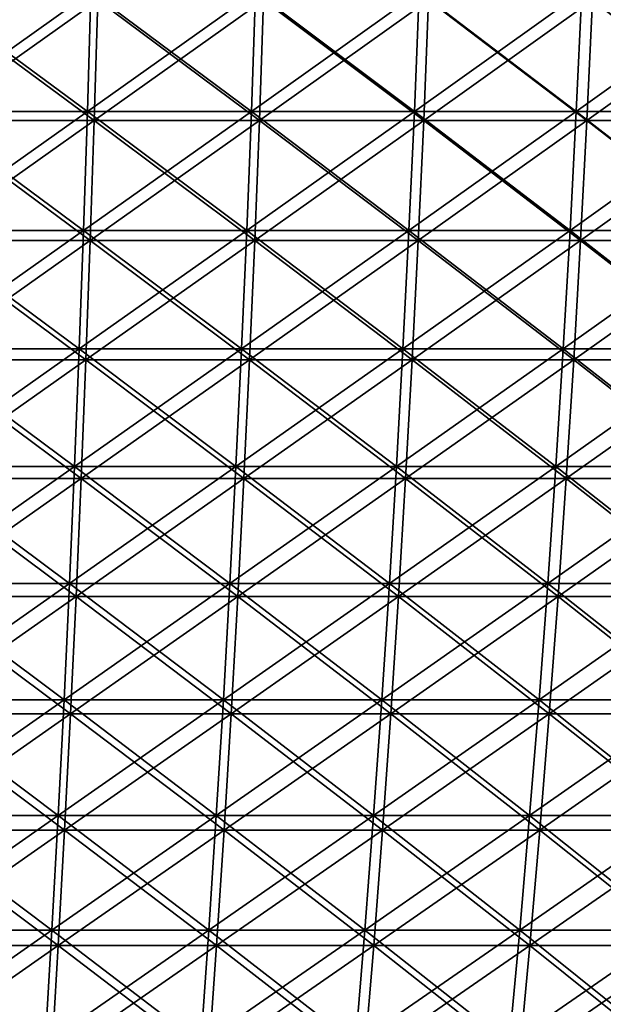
# Model space of a CAD drawing. Header units: millimetres. Extents: x -250 to 250, y -45 to 4150.
# Tile 706 of 805: x 34 to 61, y 4061 to 4105. Entities that reach past the tile are written whole.
import ezdxf

# ---------------------------------------------------------------- set-up
doc = ezdxf.new("R2010")
doc.units = ezdxf.units.MM
doc.header["$LTSCALE"] = 81.481481
for name, color, linetype in [('19', 7, 'CONTINUOUS'), ('20', 7, 'CONTINUOUS'), ('21', 7, 'CONTINUOUS'), ('22', 7, 'CONTINUOUS')]:
    doc.layers.add(name, color=color, linetype=linetype)

msp = doc.modelspace()

# ---------------------------------------------------------------- linework, layer by layer
at = {"layer": '19', "color": 7, "linetype": 'CONTINUOUS'}
for points in [[(37.593, 4100.628, -242.176), (30.117, 4100.628, -243.219), (37.751, 4106.054, -243.195), (37.593, 4100.628, -242.176)], [(37.751, 4106.054, -243.195), (30.117, 4100.628, -243.219), (30.244, 4106.054, -244.242), (37.751, 4106.054, -243.195)], [(45.033, 4100.628, -240.904), (37.593, 4100.628, -242.176), (45.222, 4106.054, -241.917), (45.033, 4100.628, -240.904)], [(45.222, 4106.054, -241.917), (37.593, 4100.628, -242.176), (37.751, 4106.054, -243.195), (45.222, 4106.054, -241.917)], [(52.43, 4100.628, -239.402), (45.033, 4100.628, -240.904), (52.65, 4106.054, -240.409), (52.43, 4100.628, -239.402)], [(52.65, 4106.054, -240.409), (45.033, 4100.628, -240.904), (45.222, 4106.054, -241.917), (52.65, 4106.054, -240.409)], [(59.778, 4100.628, -237.674), (52.43, 4100.628, -239.402), (60.029, 4106.054, -238.674), (59.778, 4100.628, -237.674)], [(60.029, 4106.054, -238.674), (52.43, 4100.628, -239.402), (52.65, 4106.054, -240.409), (60.029, 4106.054, -238.674)], [(67.068, 4100.628, -235.721), (59.778, 4100.628, -237.674), (67.35, 4106.054, -236.712), (67.068, 4100.628, -235.721)], [(67.35, 4106.054, -236.712), (59.778, 4100.628, -237.674), (60.029, 4106.054, -238.674), (67.35, 4106.054, -236.712)], [(37.416, 4095.227, -241.039), (29.976, 4095.227, -242.077), (37.593, 4100.628, -242.176), (37.416, 4095.227, -241.039)], [(37.593, 4100.628, -242.176), (29.976, 4095.227, -242.077), (30.117, 4100.628, -243.219), (37.593, 4100.628, -242.176)], [(44.821, 4095.227, -239.773), (37.416, 4095.227, -241.039), (45.033, 4100.628, -240.904), (44.821, 4095.227, -239.773)], [(45.033, 4100.628, -240.904), (37.416, 4095.227, -241.039), (37.593, 4100.628, -242.176), (45.033, 4100.628, -240.904)], [(52.184, 4095.227, -238.279), (44.821, 4095.227, -239.773), (52.43, 4100.628, -239.402), (52.184, 4095.227, -238.279)], [(52.43, 4100.628, -239.402), (44.821, 4095.227, -239.773), (45.033, 4100.628, -240.904), (52.43, 4100.628, -239.402)], [(59.497, 4095.227, -236.559), (52.184, 4095.227, -238.279), (59.778, 4100.628, -237.674), (59.497, 4095.227, -236.559)], [(59.778, 4100.628, -237.674), (52.184, 4095.227, -238.279), (52.43, 4100.628, -239.402), (59.778, 4100.628, -237.674)], [(66.754, 4095.227, -234.614), (59.497, 4095.227, -236.559), (67.068, 4100.628, -235.721), (66.754, 4095.227, -234.614)], [(67.068, 4100.628, -235.721), (59.497, 4095.227, -236.559), (59.778, 4100.628, -237.674), (67.068, 4100.628, -235.721)], [(37.222, 4089.852, -239.785), (29.82, 4089.852, -240.817), (37.416, 4095.227, -241.039), (37.222, 4089.852, -239.785)], [(37.416, 4095.227, -241.039), (29.82, 4089.852, -240.817), (29.976, 4095.227, -242.077), (37.416, 4095.227, -241.039)], [(44.588, 4089.852, -238.525), (37.222, 4089.852, -239.785), (44.821, 4095.227, -239.773), (44.588, 4089.852, -238.525)], [(44.821, 4095.227, -239.773), (37.222, 4089.852, -239.785), (37.416, 4095.227, -241.039), (44.821, 4095.227, -239.773)], [(51.912, 4089.852, -237.039), (44.588, 4089.852, -238.525), (52.184, 4095.227, -238.279), (51.912, 4089.852, -237.039)], [(52.184, 4095.227, -238.279), (44.588, 4089.852, -238.525), (44.821, 4095.227, -239.773), (52.184, 4095.227, -238.279)], [(59.187, 4089.852, -235.328), (51.912, 4089.852, -237.039), (59.497, 4095.227, -236.559), (59.187, 4089.852, -235.328)], [(59.497, 4095.227, -236.559), (51.912, 4089.852, -237.039), (52.184, 4095.227, -238.279), (59.497, 4095.227, -236.559)], [(66.406, 4089.852, -233.393), (59.187, 4089.852, -235.328), (66.754, 4095.227, -234.614), (66.406, 4089.852, -233.393)], [(66.754, 4095.227, -234.614), (59.187, 4089.852, -235.328), (59.497, 4095.227, -236.559), (66.754, 4095.227, -234.614)], [(37.009, 4084.507, -238.414), (29.649, 4084.507, -239.44), (37.222, 4089.852, -239.785), (37.009, 4084.507, -238.414)], [(37.222, 4089.852, -239.785), (29.649, 4084.507, -239.44), (29.82, 4089.852, -240.817), (37.222, 4089.852, -239.785)], [(44.333, 4084.507, -237.161), (37.009, 4084.507, -238.414), (44.588, 4089.852, -238.525), (44.333, 4084.507, -237.161)], [(44.588, 4089.852, -238.525), (37.009, 4084.507, -238.414), (37.222, 4089.852, -239.785), (44.588, 4089.852, -238.525)], [(51.615, 4084.507, -235.683), (44.333, 4084.507, -237.161), (51.912, 4089.852, -237.039), (51.615, 4084.507, -235.683)], [(51.912, 4089.852, -237.039), (44.333, 4084.507, -237.161), (44.588, 4089.852, -238.525), (51.912, 4089.852, -237.039)], [(58.849, 4084.507, -233.982), (51.615, 4084.507, -235.683), (59.187, 4089.852, -235.328), (58.849, 4084.507, -233.982)], [(59.187, 4089.852, -235.328), (51.615, 4084.507, -235.683), (51.912, 4089.852, -237.039), (59.187, 4089.852, -235.328)], [(66.026, 4084.507, -232.059), (58.849, 4084.507, -233.982), (66.406, 4089.852, -233.393), (66.026, 4084.507, -232.059)], [(66.406, 4089.852, -233.393), (58.849, 4084.507, -233.982), (59.187, 4089.852, -235.328), (66.406, 4089.852, -233.393)], [(36.778, 4079.194, -236.926), (29.464, 4079.194, -237.946), (37.009, 4084.507, -238.414), (36.778, 4079.194, -236.926)], [(37.009, 4084.507, -238.414), (29.464, 4079.194, -237.946), (29.649, 4084.507, -239.44), (37.009, 4084.507, -238.414)], [(44.056, 4079.194, -235.681), (36.778, 4079.194, -236.926), (44.333, 4084.507, -237.161), (44.056, 4079.194, -235.681)], [(44.333, 4084.507, -237.161), (36.778, 4079.194, -236.926), (37.009, 4084.507, -238.414), (44.333, 4084.507, -237.161)], [(51.293, 4079.194, -234.212), (44.056, 4079.194, -235.681), (51.615, 4084.507, -235.683), (51.293, 4079.194, -234.212)], [(51.615, 4084.507, -235.683), (44.056, 4079.194, -235.681), (44.333, 4084.507, -237.161), (51.615, 4084.507, -235.683)], [(58.482, 4079.194, -232.522), (51.293, 4079.194, -234.212), (58.849, 4084.507, -233.982), (58.482, 4079.194, -232.522)], [(58.849, 4084.507, -233.982), (51.293, 4079.194, -234.212), (51.615, 4084.507, -235.683), (58.849, 4084.507, -233.982)], [(65.614, 4079.194, -230.611), (58.482, 4079.194, -232.522), (66.026, 4084.507, -232.059), (65.614, 4079.194, -230.611)], [(66.026, 4084.507, -232.059), (58.482, 4079.194, -232.522), (58.849, 4084.507, -233.982), (66.026, 4084.507, -232.059)], [(36.529, 4073.915, -235.323), (29.265, 4073.915, -236.336), (36.778, 4079.194, -236.926), (36.529, 4073.915, -235.323)], [(36.778, 4079.194, -236.926), (29.265, 4073.915, -236.336), (29.464, 4079.194, -237.946), (36.778, 4079.194, -236.926)], [(43.758, 4073.915, -234.086), (36.529, 4073.915, -235.323), (44.056, 4079.194, -235.681), (43.758, 4073.915, -234.086)], [(44.056, 4079.194, -235.681), (36.529, 4073.915, -235.323), (36.778, 4079.194, -236.926), (44.056, 4079.194, -235.681)], [(50.946, 4073.915, -232.627), (43.758, 4073.915, -234.086), (51.293, 4079.194, -234.212), (50.946, 4073.915, -232.627)], [(51.293, 4079.194, -234.212), (43.758, 4073.915, -234.086), (44.056, 4079.194, -235.681), (51.293, 4079.194, -234.212)], [(58.086, 4073.915, -230.948), (50.946, 4073.915, -232.627), (58.482, 4079.194, -232.522), (58.086, 4073.915, -230.948)], [(58.482, 4079.194, -232.522), (50.946, 4073.915, -232.627), (51.293, 4079.194, -234.212), (58.482, 4079.194, -232.522)], [(65.17, 4073.915, -229.05), (58.086, 4073.915, -230.948), (65.614, 4079.194, -230.611), (65.17, 4073.915, -229.05)], [(65.614, 4079.194, -230.611), (58.086, 4073.915, -230.948), (58.482, 4079.194, -232.522), (65.614, 4079.194, -230.611)], [(36.262, 4068.673, -233.604), (29.051, 4068.673, -234.61), (36.529, 4073.915, -235.323), (36.262, 4068.673, -233.604)], [(36.529, 4073.915, -235.323), (29.051, 4068.673, -234.61), (29.265, 4073.915, -236.336), (36.529, 4073.915, -235.323)], [(43.439, 4068.673, -232.377), (36.262, 4068.673, -233.604), (43.758, 4073.915, -234.086), (43.439, 4068.673, -232.377)], [(43.758, 4073.915, -234.086), (36.262, 4068.673, -233.604), (36.529, 4073.915, -235.323), (43.758, 4073.915, -234.086)], [(50.574, 4068.673, -230.929), (43.439, 4068.673, -232.377), (50.946, 4073.915, -232.627), (50.574, 4068.673, -230.929)], [(50.946, 4073.915, -232.627), (43.439, 4068.673, -232.377), (43.758, 4073.915, -234.086), (50.946, 4073.915, -232.627)], [(57.662, 4068.673, -229.262), (50.574, 4068.673, -230.929), (58.086, 4073.915, -230.948), (57.662, 4068.673, -229.262)], [(58.086, 4073.915, -230.948), (50.574, 4068.673, -230.929), (50.946, 4073.915, -232.627), (58.086, 4073.915, -230.948)], [(64.695, 4068.673, -227.378), (57.662, 4068.673, -229.262), (65.17, 4073.915, -229.05), (64.695, 4068.673, -227.378)], [(65.17, 4073.915, -229.05), (57.662, 4068.673, -229.262), (58.086, 4073.915, -230.948), (65.17, 4073.915, -229.05)], [(35.978, 4063.471, -231.772), (28.823, 4063.471, -232.77), (36.262, 4068.673, -233.604), (35.978, 4063.471, -231.772)], [(36.262, 4068.673, -233.604), (28.823, 4063.471, -232.77), (29.051, 4068.673, -234.61), (36.262, 4068.673, -233.604)], [(43.098, 4063.471, -230.554), (35.978, 4063.471, -231.772), (43.439, 4068.673, -232.377), (43.098, 4063.471, -230.554)], [(43.439, 4068.673, -232.377), (35.978, 4063.471, -231.772), (36.262, 4068.673, -233.604), (43.439, 4068.673, -232.377)], [(50.178, 4063.471, -229.118), (43.098, 4063.471, -230.554), (50.574, 4068.673, -230.929), (50.178, 4063.471, -229.118)], [(50.574, 4068.673, -230.929), (43.098, 4063.471, -230.554), (43.439, 4068.673, -232.377), (50.574, 4068.673, -230.929)], [(57.209, 4063.471, -227.464), (50.178, 4063.471, -229.118), (57.662, 4068.673, -229.262), (57.209, 4063.471, -227.464)], [(57.662, 4068.673, -229.262), (50.178, 4063.471, -229.118), (50.574, 4068.673, -230.929), (57.662, 4068.673, -229.262)], [(64.187, 4063.471, -225.594), (57.209, 4063.471, -227.464), (64.695, 4068.673, -227.378), (64.187, 4063.471, -225.594)], [(64.695, 4068.673, -227.378), (57.209, 4063.471, -227.464), (57.662, 4068.673, -229.262), (64.695, 4068.673, -227.378)], [(35.676, 4058.312, -229.827), (28.581, 4058.312, -230.817), (35.978, 4063.471, -231.772), (35.676, 4058.312, -229.827)], [(35.978, 4063.471, -231.772), (28.581, 4058.312, -230.817), (28.823, 4063.471, -232.77), (35.978, 4063.471, -231.772)], [(42.736, 4058.312, -228.619), (35.676, 4058.312, -229.827), (43.098, 4063.471, -230.554), (42.736, 4058.312, -228.619)], [(43.098, 4063.471, -230.554), (35.676, 4058.312, -229.827), (35.978, 4063.471, -231.772), (43.098, 4063.471, -230.554)], [(49.756, 4058.312, -227.195), (42.736, 4058.312, -228.619), (50.178, 4063.471, -229.118), (49.756, 4058.312, -227.195)], [(50.178, 4063.471, -229.118), (42.736, 4058.312, -228.619), (43.098, 4063.471, -230.554), (50.178, 4063.471, -229.118)], [(56.729, 4058.312, -225.555), (49.756, 4058.312, -227.195), (57.209, 4063.471, -227.464), (56.729, 4058.312, -225.555)], [(57.209, 4063.471, -227.464), (49.756, 4058.312, -227.195), (50.178, 4063.471, -229.118), (57.209, 4063.471, -227.464)], [(63.648, 4058.312, -223.701), (56.729, 4058.312, -225.555), (64.187, 4063.471, -225.594), (63.648, 4058.312, -223.701)], [(64.187, 4063.471, -225.594), (56.729, 4058.312, -225.555), (57.209, 4063.471, -227.464), (64.187, 4063.471, -225.594)]]:
    msp.add_3dface(points, dxfattribs=at)
at = {"layer": '20', "color": 7, "linetype": 'CONTINUOUS'}
for points in [[(30.117, 4100.628, 243.219), (37.593, 4100.628, 242.176), (30.244, 4106.054, 244.242), (30.117, 4100.628, 243.219)], [(30.244, 4106.054, 244.242), (37.593, 4100.628, 242.176), (37.751, 4106.054, 243.195), (30.244, 4106.054, 244.242)], [(37.593, 4100.628, 242.176), (45.033, 4100.628, 240.904), (37.751, 4106.054, 243.195), (37.593, 4100.628, 242.176)], [(37.751, 4106.054, 243.195), (45.033, 4100.628, 240.904), (45.222, 4106.054, 241.917), (37.751, 4106.054, 243.195)], [(45.033, 4100.628, 240.904), (52.43, 4100.628, 239.402), (45.222, 4106.054, 241.917), (45.033, 4100.628, 240.904)], [(45.222, 4106.054, 241.917), (52.43, 4100.628, 239.402), (52.65, 4106.054, 240.409), (45.222, 4106.054, 241.917)], [(52.43, 4100.628, 239.402), (59.778, 4100.628, 237.674), (52.65, 4106.054, 240.409), (52.43, 4100.628, 239.402)], [(52.65, 4106.054, 240.409), (59.778, 4100.628, 237.674), (60.029, 4106.054, 238.674), (52.65, 4106.054, 240.409)], [(59.778, 4100.628, 237.674), (67.068, 4100.628, 235.721), (60.029, 4106.054, 238.674), (59.778, 4100.628, 237.674)], [(60.029, 4106.054, 238.674), (67.068, 4100.628, 235.721), (67.35, 4106.054, 236.712), (60.029, 4106.054, 238.674)], [(29.976, 4095.227, 242.077), (37.416, 4095.227, 241.039), (30.117, 4100.628, 243.219), (29.976, 4095.227, 242.077)], [(30.117, 4100.628, 243.219), (37.416, 4095.227, 241.039), (37.593, 4100.628, 242.176), (30.117, 4100.628, 243.219)], [(37.416, 4095.227, 241.039), (44.821, 4095.227, 239.773), (37.593, 4100.628, 242.176), (37.416, 4095.227, 241.039)], [(37.593, 4100.628, 242.176), (44.821, 4095.227, 239.773), (45.033, 4100.628, 240.904), (37.593, 4100.628, 242.176)], [(44.821, 4095.227, 239.773), (52.184, 4095.227, 238.279), (45.033, 4100.628, 240.904), (44.821, 4095.227, 239.773)], [(45.033, 4100.628, 240.904), (52.184, 4095.227, 238.279), (52.43, 4100.628, 239.402), (45.033, 4100.628, 240.904)], [(52.184, 4095.227, 238.279), (59.497, 4095.227, 236.559), (52.43, 4100.628, 239.402), (52.184, 4095.227, 238.279)], [(52.43, 4100.628, 239.402), (59.497, 4095.227, 236.559), (59.778, 4100.628, 237.674), (52.43, 4100.628, 239.402)], [(59.497, 4095.227, 236.559), (66.754, 4095.227, 234.614), (59.778, 4100.628, 237.674), (59.497, 4095.227, 236.559)], [(59.778, 4100.628, 237.674), (66.754, 4095.227, 234.614), (67.068, 4100.628, 235.721), (59.778, 4100.628, 237.674)], [(29.82, 4089.852, 240.817), (37.222, 4089.852, 239.785), (29.976, 4095.227, 242.077), (29.82, 4089.852, 240.817)], [(29.976, 4095.227, 242.077), (37.222, 4089.852, 239.785), (37.416, 4095.227, 241.039), (29.976, 4095.227, 242.077)], [(37.222, 4089.852, 239.785), (44.588, 4089.852, 238.525), (37.416, 4095.227, 241.039), (37.222, 4089.852, 239.785)], [(37.416, 4095.227, 241.039), (44.588, 4089.852, 238.525), (44.821, 4095.227, 239.773), (37.416, 4095.227, 241.039)], [(44.588, 4089.852, 238.525), (51.912, 4089.852, 237.039), (44.821, 4095.227, 239.773), (44.588, 4089.852, 238.525)], [(44.821, 4095.227, 239.773), (51.912, 4089.852, 237.039), (52.184, 4095.227, 238.279), (44.821, 4095.227, 239.773)], [(51.912, 4089.852, 237.039), (59.187, 4089.852, 235.328), (52.184, 4095.227, 238.279), (51.912, 4089.852, 237.039)], [(52.184, 4095.227, 238.279), (59.187, 4089.852, 235.328), (59.497, 4095.227, 236.559), (52.184, 4095.227, 238.279)], [(59.187, 4089.852, 235.328), (66.406, 4089.852, 233.393), (59.497, 4095.227, 236.559), (59.187, 4089.852, 235.328)], [(59.497, 4095.227, 236.559), (66.406, 4089.852, 233.393), (66.754, 4095.227, 234.614), (59.497, 4095.227, 236.559)], [(29.649, 4084.507, 239.44), (37.009, 4084.507, 238.414), (29.82, 4089.852, 240.817), (29.649, 4084.507, 239.44)], [(29.82, 4089.852, 240.817), (37.009, 4084.507, 238.414), (37.222, 4089.852, 239.785), (29.82, 4089.852, 240.817)], [(37.009, 4084.507, 238.414), (44.333, 4084.507, 237.161), (37.222, 4089.852, 239.785), (37.009, 4084.507, 238.414)], [(37.222, 4089.852, 239.785), (44.333, 4084.507, 237.161), (44.588, 4089.852, 238.525), (37.222, 4089.852, 239.785)], [(44.333, 4084.507, 237.161), (51.615, 4084.507, 235.683), (44.588, 4089.852, 238.525), (44.333, 4084.507, 237.161)], [(44.588, 4089.852, 238.525), (51.615, 4084.507, 235.683), (51.912, 4089.852, 237.039), (44.588, 4089.852, 238.525)], [(51.615, 4084.507, 235.683), (58.849, 4084.507, 233.982), (51.912, 4089.852, 237.039), (51.615, 4084.507, 235.683)], [(51.912, 4089.852, 237.039), (58.849, 4084.507, 233.982), (59.187, 4089.852, 235.328), (51.912, 4089.852, 237.039)], [(58.849, 4084.507, 233.982), (66.026, 4084.507, 232.059), (59.187, 4089.852, 235.328), (58.849, 4084.507, 233.982)], [(59.187, 4089.852, 235.328), (66.026, 4084.507, 232.059), (66.406, 4089.852, 233.393), (59.187, 4089.852, 235.328)], [(29.464, 4079.194, 237.946), (36.778, 4079.194, 236.926), (29.649, 4084.507, 239.44), (29.464, 4079.194, 237.946)], [(29.649, 4084.507, 239.44), (36.778, 4079.194, 236.926), (37.009, 4084.507, 238.414), (29.649, 4084.507, 239.44)], [(36.778, 4079.194, 236.926), (44.056, 4079.194, 235.681), (37.009, 4084.507, 238.414), (36.778, 4079.194, 236.926)], [(37.009, 4084.507, 238.414), (44.056, 4079.194, 235.681), (44.333, 4084.507, 237.161), (37.009, 4084.507, 238.414)], [(44.056, 4079.194, 235.681), (51.293, 4079.194, 234.212), (44.333, 4084.507, 237.161), (44.056, 4079.194, 235.681)], [(44.333, 4084.507, 237.161), (51.293, 4079.194, 234.212), (51.615, 4084.507, 235.683), (44.333, 4084.507, 237.161)], [(51.293, 4079.194, 234.212), (58.482, 4079.194, 232.522), (51.615, 4084.507, 235.683), (51.293, 4079.194, 234.212)], [(51.615, 4084.507, 235.683), (58.482, 4079.194, 232.522), (58.849, 4084.507, 233.982), (51.615, 4084.507, 235.683)], [(58.482, 4079.194, 232.522), (65.614, 4079.194, 230.611), (58.849, 4084.507, 233.982), (58.482, 4079.194, 232.522)], [(58.849, 4084.507, 233.982), (65.614, 4079.194, 230.611), (66.026, 4084.507, 232.059), (58.849, 4084.507, 233.982)], [(29.265, 4073.915, 236.336), (36.529, 4073.915, 235.323), (29.464, 4079.194, 237.946), (29.265, 4073.915, 236.336)], [(29.464, 4079.194, 237.946), (36.529, 4073.915, 235.323), (36.778, 4079.194, 236.926), (29.464, 4079.194, 237.946)], [(36.529, 4073.915, 235.323), (43.758, 4073.915, 234.086), (36.778, 4079.194, 236.926), (36.529, 4073.915, 235.323)], [(36.778, 4079.194, 236.926), (43.758, 4073.915, 234.086), (44.056, 4079.194, 235.681), (36.778, 4079.194, 236.926)], [(43.758, 4073.915, 234.086), (50.946, 4073.915, 232.627), (44.056, 4079.194, 235.681), (43.758, 4073.915, 234.086)], [(44.056, 4079.194, 235.681), (50.946, 4073.915, 232.627), (51.293, 4079.194, 234.212), (44.056, 4079.194, 235.681)], [(50.946, 4073.915, 232.627), (58.086, 4073.915, 230.948), (51.293, 4079.194, 234.212), (50.946, 4073.915, 232.627)], [(51.293, 4079.194, 234.212), (58.086, 4073.915, 230.948), (58.482, 4079.194, 232.522), (51.293, 4079.194, 234.212)], [(58.086, 4073.915, 230.948), (65.17, 4073.915, 229.05), (58.482, 4079.194, 232.522), (58.086, 4073.915, 230.948)], [(58.482, 4079.194, 232.522), (65.17, 4073.915, 229.05), (65.614, 4079.194, 230.611), (58.482, 4079.194, 232.522)], [(29.051, 4068.673, 234.61), (36.262, 4068.673, 233.604), (29.265, 4073.915, 236.336), (29.051, 4068.673, 234.61)], [(29.265, 4073.915, 236.336), (36.262, 4068.673, 233.604), (36.529, 4073.915, 235.323), (29.265, 4073.915, 236.336)], [(36.262, 4068.673, 233.604), (43.439, 4068.673, 232.377), (36.529, 4073.915, 235.323), (36.262, 4068.673, 233.604)], [(36.529, 4073.915, 235.323), (43.439, 4068.673, 232.377), (43.758, 4073.915, 234.086), (36.529, 4073.915, 235.323)], [(43.439, 4068.673, 232.377), (50.574, 4068.673, 230.929), (43.758, 4073.915, 234.086), (43.439, 4068.673, 232.377)], [(43.758, 4073.915, 234.086), (50.574, 4068.673, 230.929), (50.946, 4073.915, 232.627), (43.758, 4073.915, 234.086)], [(50.574, 4068.673, 230.929), (57.662, 4068.673, 229.262), (50.946, 4073.915, 232.627), (50.574, 4068.673, 230.929)], [(50.946, 4073.915, 232.627), (57.662, 4068.673, 229.262), (58.086, 4073.915, 230.948), (50.946, 4073.915, 232.627)], [(57.662, 4068.673, 229.262), (64.695, 4068.673, 227.378), (58.086, 4073.915, 230.948), (57.662, 4068.673, 229.262)], [(58.086, 4073.915, 230.948), (64.695, 4068.673, 227.378), (65.17, 4073.915, 229.05), (58.086, 4073.915, 230.948)], [(28.823, 4063.471, 232.77), (35.978, 4063.471, 231.772), (29.051, 4068.673, 234.61), (28.823, 4063.471, 232.77)], [(29.051, 4068.673, 234.61), (35.978, 4063.471, 231.772), (36.262, 4068.673, 233.604), (29.051, 4068.673, 234.61)], [(35.978, 4063.471, 231.772), (43.098, 4063.471, 230.554), (36.262, 4068.673, 233.604), (35.978, 4063.471, 231.772)], [(36.262, 4068.673, 233.604), (43.098, 4063.471, 230.554), (43.439, 4068.673, 232.377), (36.262, 4068.673, 233.604)], [(43.098, 4063.471, 230.554), (50.178, 4063.471, 229.118), (43.439, 4068.673, 232.377), (43.098, 4063.471, 230.554)], [(43.439, 4068.673, 232.377), (50.178, 4063.471, 229.118), (50.574, 4068.673, 230.929), (43.439, 4068.673, 232.377)], [(50.178, 4063.471, 229.118), (57.209, 4063.471, 227.464), (50.574, 4068.673, 230.929), (50.178, 4063.471, 229.118)], [(50.574, 4068.673, 230.929), (57.209, 4063.471, 227.464), (57.662, 4068.673, 229.262), (50.574, 4068.673, 230.929)], [(57.209, 4063.471, 227.464), (64.187, 4063.471, 225.594), (57.662, 4068.673, 229.262), (57.209, 4063.471, 227.464)], [(57.662, 4068.673, 229.262), (64.187, 4063.471, 225.594), (64.695, 4068.673, 227.378), (57.662, 4068.673, 229.262)], [(28.581, 4058.312, 230.817), (35.676, 4058.312, 229.827), (28.823, 4063.471, 232.77), (28.581, 4058.312, 230.817)], [(28.823, 4063.471, 232.77), (35.676, 4058.312, 229.827), (35.978, 4063.471, 231.772), (28.823, 4063.471, 232.77)], [(35.676, 4058.312, 229.827), (42.736, 4058.312, 228.619), (35.978, 4063.471, 231.772), (35.676, 4058.312, 229.827)], [(35.978, 4063.471, 231.772), (42.736, 4058.312, 228.619), (43.098, 4063.471, 230.554), (35.978, 4063.471, 231.772)], [(42.736, 4058.312, 228.619), (49.756, 4058.312, 227.195), (43.098, 4063.471, 230.554), (42.736, 4058.312, 228.619)], [(43.098, 4063.471, 230.554), (49.756, 4058.312, 227.195), (50.178, 4063.471, 229.118), (43.098, 4063.471, 230.554)], [(49.756, 4058.312, 227.195), (56.729, 4058.312, 225.555), (50.178, 4063.471, 229.118), (49.756, 4058.312, 227.195)], [(50.178, 4063.471, 229.118), (56.729, 4058.312, 225.555), (57.209, 4063.471, 227.464), (50.178, 4063.471, 229.118)], [(56.729, 4058.312, 225.555), (63.648, 4058.312, 223.701), (57.209, 4063.471, 227.464), (56.729, 4058.312, 225.555)], [(57.209, 4063.471, 227.464), (63.648, 4058.312, 223.701), (64.187, 4063.471, 225.594), (57.209, 4063.471, 227.464)]]:
    msp.add_3dface(points, dxfattribs=at)
at = {"layer": '21', "color": 7, "linetype": 'CONTINUOUS'}
for points in [[(37.292, 4101.03, 240.24), (29.876, 4101.03, 241.274), (37.449, 4106.411, 241.25), (37.292, 4101.03, 240.24)], [(37.449, 4106.411, 241.25), (29.876, 4101.03, 241.274), (30.002, 4106.411, 242.289), (37.449, 4106.411, 241.25)], [(44.673, 4101.03, 238.978), (37.292, 4101.03, 240.24), (44.86, 4106.411, 239.982), (44.673, 4101.03, 238.978)], [(44.86, 4106.411, 239.982), (37.292, 4101.03, 240.24), (37.449, 4106.411, 241.25), (44.86, 4106.411, 239.982)], [(52.011, 4101.03, 237.489), (44.673, 4101.03, 238.978), (52.229, 4106.411, 238.487), (52.011, 4101.03, 237.489)], [(52.229, 4106.411, 238.487), (44.673, 4101.03, 238.978), (44.86, 4106.411, 239.982), (52.229, 4106.411, 238.487)], [(59.3, 4101.03, 235.774), (52.011, 4101.03, 237.489), (59.549, 4106.411, 236.766), (59.3, 4101.03, 235.774)], [(59.549, 4106.411, 236.766), (52.011, 4101.03, 237.489), (52.229, 4106.411, 238.487), (59.549, 4106.411, 236.766)], [(66.532, 4101.03, 233.836), (59.3, 4101.03, 235.774), (66.812, 4106.411, 234.82), (66.532, 4101.03, 233.836)], [(66.812, 4106.411, 234.82), (59.3, 4101.03, 235.774), (59.549, 4106.411, 236.766), (66.812, 4106.411, 234.82)], [(37.117, 4095.673, 239.113), (29.736, 4095.673, 240.142), (37.292, 4101.03, 240.24), (37.117, 4095.673, 239.113)], [(37.292, 4101.03, 240.24), (29.736, 4095.673, 240.142), (29.876, 4101.03, 241.274), (37.292, 4101.03, 240.24)], [(44.463, 4095.673, 237.856), (37.117, 4095.673, 239.113), (44.673, 4101.03, 238.978), (44.463, 4095.673, 237.856)], [(44.673, 4101.03, 238.978), (37.117, 4095.673, 239.113), (37.292, 4101.03, 240.24), (44.673, 4101.03, 238.978)], [(51.767, 4095.673, 236.374), (44.463, 4095.673, 237.856), (52.011, 4101.03, 237.489), (51.767, 4095.673, 236.374)], [(52.011, 4101.03, 237.489), (44.463, 4095.673, 237.856), (44.673, 4101.03, 238.978), (52.011, 4101.03, 237.489)], [(59.021, 4095.673, 234.668), (51.767, 4095.673, 236.374), (59.3, 4101.03, 235.774), (59.021, 4095.673, 234.668)], [(59.3, 4101.03, 235.774), (51.767, 4095.673, 236.374), (52.011, 4101.03, 237.489), (59.3, 4101.03, 235.774)], [(66.22, 4095.673, 232.739), (59.021, 4095.673, 234.668), (66.532, 4101.03, 233.836), (66.22, 4095.673, 232.739)], [(66.532, 4101.03, 233.836), (59.021, 4095.673, 234.668), (59.3, 4101.03, 235.774), (66.532, 4101.03, 233.836)], [(36.924, 4090.342, 237.869), (29.581, 4090.342, 238.893), (37.117, 4095.673, 239.113), (36.924, 4090.342, 237.869)], [(37.117, 4095.673, 239.113), (29.581, 4090.342, 238.893), (29.736, 4095.673, 240.142), (37.117, 4095.673, 239.113)], [(44.232, 4090.342, 236.619), (36.924, 4090.342, 237.869), (44.463, 4095.673, 237.856), (44.232, 4090.342, 236.619)], [(44.463, 4095.673, 237.856), (36.924, 4090.342, 237.869), (37.117, 4095.673, 239.113), (44.463, 4095.673, 237.856)], [(51.497, 4090.342, 235.144), (44.232, 4090.342, 236.619), (51.767, 4095.673, 236.374), (51.497, 4090.342, 235.144)], [(51.767, 4095.673, 236.374), (44.232, 4090.342, 236.619), (44.463, 4095.673, 237.856), (51.767, 4095.673, 236.374)], [(58.714, 4090.342, 233.447), (51.497, 4090.342, 235.144), (59.021, 4095.673, 234.668), (58.714, 4090.342, 233.447)], [(59.021, 4095.673, 234.668), (51.497, 4090.342, 235.144), (51.767, 4095.673, 236.374), (59.021, 4095.673, 234.668)], [(65.875, 4090.342, 231.528), (58.714, 4090.342, 233.447), (66.22, 4095.673, 232.739), (65.875, 4090.342, 231.528)], [(66.22, 4095.673, 232.739), (58.714, 4090.342, 233.447), (59.021, 4095.673, 234.668), (66.22, 4095.673, 232.739)], [(36.713, 4085.04, 236.509), (29.412, 4085.04, 237.527), (36.924, 4090.342, 237.869), (36.713, 4085.04, 236.509)], [(36.924, 4090.342, 237.869), (29.412, 4085.04, 237.527), (29.581, 4090.342, 238.893), (36.924, 4090.342, 237.869)], [(43.979, 4085.04, 235.266), (36.713, 4085.04, 236.509), (44.232, 4090.342, 236.619), (43.979, 4085.04, 235.266)], [(44.232, 4090.342, 236.619), (36.713, 4085.04, 236.509), (36.924, 4090.342, 237.869), (44.232, 4090.342, 236.619)], [(51.203, 4085.04, 233.8), (43.979, 4085.04, 235.266), (51.497, 4090.342, 235.144), (51.203, 4085.04, 233.8)], [(51.497, 4090.342, 235.144), (43.979, 4085.04, 235.266), (44.232, 4090.342, 236.619), (51.497, 4090.342, 235.144)], [(58.379, 4085.04, 232.112), (51.203, 4085.04, 233.8), (58.714, 4090.342, 233.447), (58.379, 4085.04, 232.112)], [(58.714, 4090.342, 233.447), (51.203, 4085.04, 233.8), (51.497, 4090.342, 235.144), (58.714, 4090.342, 233.447)], [(65.499, 4085.04, 230.204), (58.379, 4085.04, 232.112), (65.875, 4090.342, 231.528), (65.499, 4085.04, 230.204)], [(65.875, 4090.342, 231.528), (58.379, 4085.04, 232.112), (58.714, 4090.342, 233.447), (65.875, 4090.342, 231.528)], [(36.484, 4079.77, 235.033), (29.229, 4079.77, 236.045), (36.713, 4085.04, 236.509), (36.484, 4079.77, 235.033)], [(36.713, 4085.04, 236.509), (29.229, 4079.77, 236.045), (29.412, 4085.04, 237.527), (36.713, 4085.04, 236.509)], [(43.704, 4079.77, 233.798), (36.484, 4079.77, 235.033), (43.979, 4085.04, 235.266), (43.704, 4079.77, 233.798)], [(43.979, 4085.04, 235.266), (36.484, 4079.77, 235.033), (36.713, 4085.04, 236.509), (43.979, 4085.04, 235.266)], [(50.884, 4079.77, 232.341), (43.704, 4079.77, 233.798), (51.203, 4085.04, 233.8), (50.884, 4079.77, 232.341)], [(51.203, 4085.04, 233.8), (43.704, 4079.77, 233.798), (43.979, 4085.04, 235.266), (51.203, 4085.04, 233.8)], [(58.014, 4079.77, 230.664), (50.884, 4079.77, 232.341), (58.379, 4085.04, 232.112), (58.014, 4079.77, 230.664)], [(58.379, 4085.04, 232.112), (50.884, 4079.77, 232.341), (51.203, 4085.04, 233.8), (58.379, 4085.04, 232.112)], [(65.09, 4079.77, 228.768), (58.014, 4079.77, 230.664), (65.499, 4085.04, 230.204), (65.09, 4079.77, 228.768)], [(65.499, 4085.04, 230.204), (58.014, 4079.77, 230.664), (58.379, 4085.04, 232.112), (65.499, 4085.04, 230.204)], [(36.237, 4074.534, 233.443), (29.031, 4074.534, 234.448), (36.484, 4079.77, 235.033), (36.237, 4074.534, 233.443)], [(36.484, 4079.77, 235.033), (29.031, 4074.534, 234.448), (29.229, 4079.77, 236.045), (36.484, 4079.77, 235.033)], [(43.409, 4074.534, 232.216), (36.237, 4074.534, 233.443), (43.704, 4079.77, 233.798), (43.409, 4074.534, 232.216)], [(43.704, 4079.77, 233.798), (36.237, 4074.534, 233.443), (36.484, 4079.77, 235.033), (43.704, 4079.77, 233.798)], [(50.539, 4074.534, 230.77), (43.409, 4074.534, 232.216), (50.884, 4079.77, 232.341), (50.539, 4074.534, 230.77)], [(50.884, 4079.77, 232.341), (43.409, 4074.534, 232.216), (43.704, 4079.77, 233.798), (50.884, 4079.77, 232.341)], [(57.622, 4074.534, 229.104), (50.539, 4074.534, 230.77), (58.014, 4079.77, 230.664), (57.622, 4074.534, 229.104)], [(58.014, 4079.77, 230.664), (50.539, 4074.534, 230.77), (50.884, 4079.77, 232.341), (58.014, 4079.77, 230.664)], [(64.65, 4074.534, 227.221), (57.622, 4074.534, 229.104), (65.09, 4079.77, 228.768), (64.65, 4074.534, 227.221)], [(65.09, 4079.77, 228.768), (57.622, 4074.534, 229.104), (58.014, 4079.77, 230.664), (65.09, 4079.77, 228.768)], [(35.973, 4069.334, 231.739), (28.819, 4069.334, 232.737), (36.237, 4074.534, 233.443), (35.973, 4069.334, 231.739)], [(36.237, 4074.534, 233.443), (28.819, 4069.334, 232.737), (29.031, 4074.534, 234.448), (36.237, 4074.534, 233.443)], [(43.092, 4069.334, 230.521), (35.973, 4069.334, 231.739), (43.409, 4074.534, 232.216), (43.092, 4069.334, 230.521)], [(43.409, 4074.534, 232.216), (35.973, 4069.334, 231.739), (36.237, 4074.534, 233.443), (43.409, 4074.534, 232.216)], [(50.17, 4069.334, 229.085), (43.092, 4069.334, 230.521), (50.539, 4074.534, 230.77), (50.17, 4069.334, 229.085)], [(50.539, 4074.534, 230.77), (43.092, 4069.334, 230.521), (43.409, 4074.534, 232.216), (50.539, 4074.534, 230.77)], [(57.201, 4069.334, 227.431), (50.17, 4069.334, 229.085), (57.622, 4074.534, 229.104), (57.201, 4069.334, 227.431)], [(57.622, 4074.534, 229.104), (50.17, 4069.334, 229.085), (50.539, 4074.534, 230.77), (57.622, 4074.534, 229.104)], [(64.178, 4069.334, 225.562), (57.201, 4069.334, 227.431), (64.65, 4074.534, 227.221), (64.178, 4069.334, 225.562)], [(64.65, 4074.534, 227.221), (57.201, 4069.334, 227.431), (57.622, 4074.534, 229.104), (64.65, 4074.534, 227.221)], [(35.691, 4064.175, 229.922), (28.593, 4064.175, 230.912), (35.973, 4069.334, 231.739), (35.691, 4064.175, 229.922)], [(35.973, 4069.334, 231.739), (28.593, 4064.175, 230.912), (28.819, 4069.334, 232.737), (35.973, 4069.334, 231.739)], [(42.754, 4064.175, 228.714), (35.691, 4064.175, 229.922), (43.092, 4069.334, 230.521), (42.754, 4064.175, 228.714)], [(43.092, 4069.334, 230.521), (35.691, 4064.175, 229.922), (35.973, 4069.334, 231.739), (43.092, 4069.334, 230.521)], [(49.777, 4064.175, 227.289), (42.754, 4064.175, 228.714), (50.17, 4069.334, 229.085), (49.777, 4064.175, 227.289)], [(50.17, 4069.334, 229.085), (42.754, 4064.175, 228.714), (43.092, 4069.334, 230.521), (50.17, 4069.334, 229.085)], [(56.753, 4064.175, 225.648), (49.777, 4064.175, 227.289), (57.201, 4069.334, 227.431), (56.753, 4064.175, 225.648)], [(57.201, 4069.334, 227.431), (49.777, 4064.175, 227.289), (50.17, 4069.334, 229.085), (57.201, 4069.334, 227.431)], [(63.675, 4064.175, 223.794), (56.753, 4064.175, 225.648), (64.178, 4069.334, 225.562), (63.675, 4064.175, 223.794)], [(64.178, 4069.334, 225.562), (56.753, 4064.175, 225.648), (57.201, 4069.334, 227.431), (64.178, 4069.334, 225.562)], [(35.391, 4059.057, 227.993), (28.353, 4059.057, 228.975), (35.691, 4064.175, 229.922), (35.391, 4059.057, 227.993)], [(35.691, 4064.175, 229.922), (28.353, 4059.057, 228.975), (28.593, 4064.175, 230.912), (35.691, 4064.175, 229.922)], [(42.395, 4059.057, 226.795), (35.391, 4059.057, 227.993), (42.754, 4064.175, 228.714), (42.395, 4059.057, 226.795)], [(42.754, 4064.175, 228.714), (35.391, 4059.057, 227.993), (35.691, 4064.175, 229.922), (42.754, 4064.175, 228.714)], [(49.359, 4059.057, 225.382), (42.395, 4059.057, 226.795), (49.777, 4064.175, 227.289), (49.359, 4059.057, 225.382)], [(49.777, 4064.175, 227.289), (42.395, 4059.057, 226.795), (42.754, 4064.175, 228.714), (49.777, 4064.175, 227.289)], [(56.277, 4059.057, 223.755), (49.359, 4059.057, 225.382), (56.753, 4064.175, 225.648), (56.277, 4059.057, 223.755)], [(56.753, 4064.175, 225.648), (49.359, 4059.057, 225.382), (49.777, 4064.175, 227.289), (56.753, 4064.175, 225.648)], [(63.14, 4059.057, 221.916), (56.277, 4059.057, 223.755), (63.675, 4064.175, 223.794), (63.14, 4059.057, 221.916)], [(63.675, 4064.175, 223.794), (56.277, 4059.057, 223.755), (56.753, 4064.175, 225.648), (63.675, 4064.175, 223.794)]]:
    msp.add_3dface(points, dxfattribs=at)
at = {"layer": '22', "color": 7, "linetype": 'CONTINUOUS'}
for points in [[(29.876, 4101.03, -241.274), (37.292, 4101.03, -240.24), (30.002, 4106.411, -242.289), (29.876, 4101.03, -241.274)], [(30.002, 4106.411, -242.289), (37.292, 4101.03, -240.24), (37.449, 4106.411, -241.25), (30.002, 4106.411, -242.289)], [(37.292, 4101.03, -240.24), (44.673, 4101.03, -238.978), (37.449, 4106.411, -241.25), (37.292, 4101.03, -240.24)], [(37.449, 4106.411, -241.25), (44.673, 4101.03, -238.978), (44.86, 4106.411, -239.982), (37.449, 4106.411, -241.25)], [(44.673, 4101.03, -238.978), (52.011, 4101.03, -237.489), (44.86, 4106.411, -239.982), (44.673, 4101.03, -238.978)], [(44.86, 4106.411, -239.982), (52.011, 4101.03, -237.489), (52.229, 4106.411, -238.487), (44.86, 4106.411, -239.982)], [(52.011, 4101.03, -237.489), (59.3, 4101.03, -235.774), (52.229, 4106.411, -238.487), (52.011, 4101.03, -237.489)], [(52.229, 4106.411, -238.487), (59.3, 4101.03, -235.774), (59.549, 4106.411, -236.766), (52.229, 4106.411, -238.487)], [(59.3, 4101.03, -235.774), (66.532, 4101.03, -233.836), (59.549, 4106.411, -236.766), (59.3, 4101.03, -235.774)], [(59.549, 4106.411, -236.766), (66.532, 4101.03, -233.836), (66.812, 4106.411, -234.82), (59.549, 4106.411, -236.766)], [(29.736, 4095.673, -240.142), (37.117, 4095.673, -239.113), (29.876, 4101.03, -241.274), (29.736, 4095.673, -240.142)], [(29.876, 4101.03, -241.274), (37.117, 4095.673, -239.113), (37.292, 4101.03, -240.24), (29.876, 4101.03, -241.274)], [(37.117, 4095.673, -239.113), (44.463, 4095.673, -237.856), (37.292, 4101.03, -240.24), (37.117, 4095.673, -239.113)], [(37.292, 4101.03, -240.24), (44.463, 4095.673, -237.856), (44.673, 4101.03, -238.978), (37.292, 4101.03, -240.24)], [(44.463, 4095.673, -237.856), (51.767, 4095.673, -236.374), (44.673, 4101.03, -238.978), (44.463, 4095.673, -237.856)], [(44.673, 4101.03, -238.978), (51.767, 4095.673, -236.374), (52.011, 4101.03, -237.489), (44.673, 4101.03, -238.978)], [(51.767, 4095.673, -236.374), (59.021, 4095.673, -234.668), (52.011, 4101.03, -237.489), (51.767, 4095.673, -236.374)], [(52.011, 4101.03, -237.489), (59.021, 4095.673, -234.668), (59.3, 4101.03, -235.774), (52.011, 4101.03, -237.489)], [(59.021, 4095.673, -234.668), (66.22, 4095.673, -232.739), (59.3, 4101.03, -235.774), (59.021, 4095.673, -234.668)], [(59.3, 4101.03, -235.774), (66.22, 4095.673, -232.739), (66.532, 4101.03, -233.836), (59.3, 4101.03, -235.774)], [(29.581, 4090.342, -238.893), (36.924, 4090.342, -237.869), (29.736, 4095.673, -240.142), (29.581, 4090.342, -238.893)], [(29.736, 4095.673, -240.142), (36.924, 4090.342, -237.869), (37.117, 4095.673, -239.113), (29.736, 4095.673, -240.142)], [(36.924, 4090.342, -237.869), (44.232, 4090.342, -236.619), (37.117, 4095.673, -239.113), (36.924, 4090.342, -237.869)], [(37.117, 4095.673, -239.113), (44.232, 4090.342, -236.619), (44.463, 4095.673, -237.856), (37.117, 4095.673, -239.113)], [(44.232, 4090.342, -236.619), (51.497, 4090.342, -235.144), (44.463, 4095.673, -237.856), (44.232, 4090.342, -236.619)], [(44.463, 4095.673, -237.856), (51.497, 4090.342, -235.144), (51.767, 4095.673, -236.374), (44.463, 4095.673, -237.856)], [(51.497, 4090.342, -235.144), (58.714, 4090.342, -233.447), (51.767, 4095.673, -236.374), (51.497, 4090.342, -235.144)], [(51.767, 4095.673, -236.374), (58.714, 4090.342, -233.447), (59.021, 4095.673, -234.668), (51.767, 4095.673, -236.374)], [(58.714, 4090.342, -233.447), (65.875, 4090.342, -231.528), (59.021, 4095.673, -234.668), (58.714, 4090.342, -233.447)], [(59.021, 4095.673, -234.668), (65.875, 4090.342, -231.528), (66.22, 4095.673, -232.739), (59.021, 4095.673, -234.668)], [(29.412, 4085.04, -237.527), (36.713, 4085.04, -236.509), (29.581, 4090.342, -238.893), (29.412, 4085.04, -237.527)], [(29.581, 4090.342, -238.893), (36.713, 4085.04, -236.509), (36.924, 4090.342, -237.869), (29.581, 4090.342, -238.893)], [(36.713, 4085.04, -236.509), (43.979, 4085.04, -235.266), (36.924, 4090.342, -237.869), (36.713, 4085.04, -236.509)], [(36.924, 4090.342, -237.869), (43.979, 4085.04, -235.266), (44.232, 4090.342, -236.619), (36.924, 4090.342, -237.869)], [(43.979, 4085.04, -235.266), (51.203, 4085.04, -233.8), (44.232, 4090.342, -236.619), (43.979, 4085.04, -235.266)], [(44.232, 4090.342, -236.619), (51.203, 4085.04, -233.8), (51.497, 4090.342, -235.144), (44.232, 4090.342, -236.619)], [(51.203, 4085.04, -233.8), (58.379, 4085.04, -232.112), (51.497, 4090.342, -235.144), (51.203, 4085.04, -233.8)], [(51.497, 4090.342, -235.144), (58.379, 4085.04, -232.112), (58.714, 4090.342, -233.447), (51.497, 4090.342, -235.144)], [(58.379, 4085.04, -232.112), (65.499, 4085.04, -230.204), (58.714, 4090.342, -233.447), (58.379, 4085.04, -232.112)], [(58.714, 4090.342, -233.447), (65.499, 4085.04, -230.204), (65.875, 4090.342, -231.528), (58.714, 4090.342, -233.447)], [(29.229, 4079.77, -236.045), (36.484, 4079.77, -235.033), (29.412, 4085.04, -237.527), (29.229, 4079.77, -236.045)], [(29.412, 4085.04, -237.527), (36.484, 4079.77, -235.033), (36.713, 4085.04, -236.509), (29.412, 4085.04, -237.527)], [(36.484, 4079.77, -235.033), (43.704, 4079.77, -233.798), (36.713, 4085.04, -236.509), (36.484, 4079.77, -235.033)], [(36.713, 4085.04, -236.509), (43.704, 4079.77, -233.798), (43.979, 4085.04, -235.266), (36.713, 4085.04, -236.509)], [(43.704, 4079.77, -233.798), (50.884, 4079.77, -232.341), (43.979, 4085.04, -235.266), (43.704, 4079.77, -233.798)], [(43.979, 4085.04, -235.266), (50.884, 4079.77, -232.341), (51.203, 4085.04, -233.8), (43.979, 4085.04, -235.266)], [(50.884, 4079.77, -232.341), (58.014, 4079.77, -230.664), (51.203, 4085.04, -233.8), (50.884, 4079.77, -232.341)], [(51.203, 4085.04, -233.8), (58.014, 4079.77, -230.664), (58.379, 4085.04, -232.112), (51.203, 4085.04, -233.8)], [(58.014, 4079.77, -230.664), (65.09, 4079.77, -228.768), (58.379, 4085.04, -232.112), (58.014, 4079.77, -230.664)], [(58.379, 4085.04, -232.112), (65.09, 4079.77, -228.768), (65.499, 4085.04, -230.204), (58.379, 4085.04, -232.112)], [(29.031, 4074.534, -234.448), (36.237, 4074.534, -233.443), (29.229, 4079.77, -236.045), (29.031, 4074.534, -234.448)], [(29.229, 4079.77, -236.045), (36.237, 4074.534, -233.443), (36.484, 4079.77, -235.033), (29.229, 4079.77, -236.045)], [(36.237, 4074.534, -233.443), (43.409, 4074.534, -232.216), (36.484, 4079.77, -235.033), (36.237, 4074.534, -233.443)], [(36.484, 4079.77, -235.033), (43.409, 4074.534, -232.216), (43.704, 4079.77, -233.798), (36.484, 4079.77, -235.033)], [(43.409, 4074.534, -232.216), (50.539, 4074.534, -230.77), (43.704, 4079.77, -233.798), (43.409, 4074.534, -232.216)], [(43.704, 4079.77, -233.798), (50.539, 4074.534, -230.77), (50.884, 4079.77, -232.341), (43.704, 4079.77, -233.798)], [(50.539, 4074.534, -230.77), (57.622, 4074.534, -229.104), (50.884, 4079.77, -232.341), (50.539, 4074.534, -230.77)], [(50.884, 4079.77, -232.341), (57.622, 4074.534, -229.104), (58.014, 4079.77, -230.664), (50.884, 4079.77, -232.341)], [(57.622, 4074.534, -229.104), (64.65, 4074.534, -227.221), (58.014, 4079.77, -230.664), (57.622, 4074.534, -229.104)], [(58.014, 4079.77, -230.664), (64.65, 4074.534, -227.221), (65.09, 4079.77, -228.768), (58.014, 4079.77, -230.664)], [(28.819, 4069.334, -232.737), (35.973, 4069.334, -231.739), (29.031, 4074.534, -234.448), (28.819, 4069.334, -232.737)], [(29.031, 4074.534, -234.448), (35.973, 4069.334, -231.739), (36.237, 4074.534, -233.443), (29.031, 4074.534, -234.448)], [(35.973, 4069.334, -231.739), (43.092, 4069.334, -230.521), (36.237, 4074.534, -233.443), (35.973, 4069.334, -231.739)], [(36.237, 4074.534, -233.443), (43.092, 4069.334, -230.521), (43.409, 4074.534, -232.216), (36.237, 4074.534, -233.443)], [(43.092, 4069.334, -230.521), (50.17, 4069.334, -229.085), (43.409, 4074.534, -232.216), (43.092, 4069.334, -230.521)], [(43.409, 4074.534, -232.216), (50.17, 4069.334, -229.085), (50.539, 4074.534, -230.77), (43.409, 4074.534, -232.216)], [(50.17, 4069.334, -229.085), (57.201, 4069.334, -227.431), (50.539, 4074.534, -230.77), (50.17, 4069.334, -229.085)], [(50.539, 4074.534, -230.77), (57.201, 4069.334, -227.431), (57.622, 4074.534, -229.104), (50.539, 4074.534, -230.77)], [(57.201, 4069.334, -227.431), (64.178, 4069.334, -225.562), (57.622, 4074.534, -229.104), (57.201, 4069.334, -227.431)], [(57.622, 4074.534, -229.104), (64.178, 4069.334, -225.562), (64.65, 4074.534, -227.221), (57.622, 4074.534, -229.104)], [(28.593, 4064.175, -230.912), (35.691, 4064.175, -229.922), (28.819, 4069.334, -232.737), (28.593, 4064.175, -230.912)], [(28.819, 4069.334, -232.737), (35.691, 4064.175, -229.922), (35.973, 4069.334, -231.739), (28.819, 4069.334, -232.737)], [(35.691, 4064.175, -229.922), (42.754, 4064.175, -228.714), (35.973, 4069.334, -231.739), (35.691, 4064.175, -229.922)], [(35.973, 4069.334, -231.739), (42.754, 4064.175, -228.714), (43.092, 4069.334, -230.521), (35.973, 4069.334, -231.739)], [(42.754, 4064.175, -228.714), (49.777, 4064.175, -227.289), (43.092, 4069.334, -230.521), (42.754, 4064.175, -228.714)], [(43.092, 4069.334, -230.521), (49.777, 4064.175, -227.289), (50.17, 4069.334, -229.085), (43.092, 4069.334, -230.521)], [(49.777, 4064.175, -227.289), (56.753, 4064.175, -225.648), (50.17, 4069.334, -229.085), (49.777, 4064.175, -227.289)], [(50.17, 4069.334, -229.085), (56.753, 4064.175, -225.648), (57.201, 4069.334, -227.431), (50.17, 4069.334, -229.085)], [(56.753, 4064.175, -225.648), (63.675, 4064.175, -223.794), (57.201, 4069.334, -227.431), (56.753, 4064.175, -225.648)], [(57.201, 4069.334, -227.431), (63.675, 4064.175, -223.794), (64.178, 4069.334, -225.562), (57.201, 4069.334, -227.431)], [(28.353, 4059.057, -228.975), (35.391, 4059.057, -227.993), (28.593, 4064.175, -230.912), (28.353, 4059.057, -228.975)], [(28.593, 4064.175, -230.912), (35.391, 4059.057, -227.993), (35.691, 4064.175, -229.922), (28.593, 4064.175, -230.912)], [(35.391, 4059.057, -227.993), (42.395, 4059.057, -226.795), (35.691, 4064.175, -229.922), (35.391, 4059.057, -227.993)], [(35.691, 4064.175, -229.922), (42.395, 4059.057, -226.795), (42.754, 4064.175, -228.714), (35.691, 4064.175, -229.922)], [(42.395, 4059.057, -226.795), (49.359, 4059.057, -225.382), (42.754, 4064.175, -228.714), (42.395, 4059.057, -226.795)], [(42.754, 4064.175, -228.714), (49.359, 4059.057, -225.382), (49.777, 4064.175, -227.289), (42.754, 4064.175, -228.714)], [(49.359, 4059.057, -225.382), (56.277, 4059.057, -223.755), (49.777, 4064.175, -227.289), (49.359, 4059.057, -225.382)], [(49.777, 4064.175, -227.289), (56.277, 4059.057, -223.755), (56.753, 4064.175, -225.648), (49.777, 4064.175, -227.289)], [(56.277, 4059.057, -223.755), (63.14, 4059.057, -221.916), (56.753, 4064.175, -225.648), (56.277, 4059.057, -223.755)], [(56.753, 4064.175, -225.648), (63.14, 4059.057, -221.916), (63.675, 4064.175, -223.794), (56.753, 4064.175, -225.648)]]:
    msp.add_3dface(points, dxfattribs=at)

doc.saveas('drawing.dxf')
